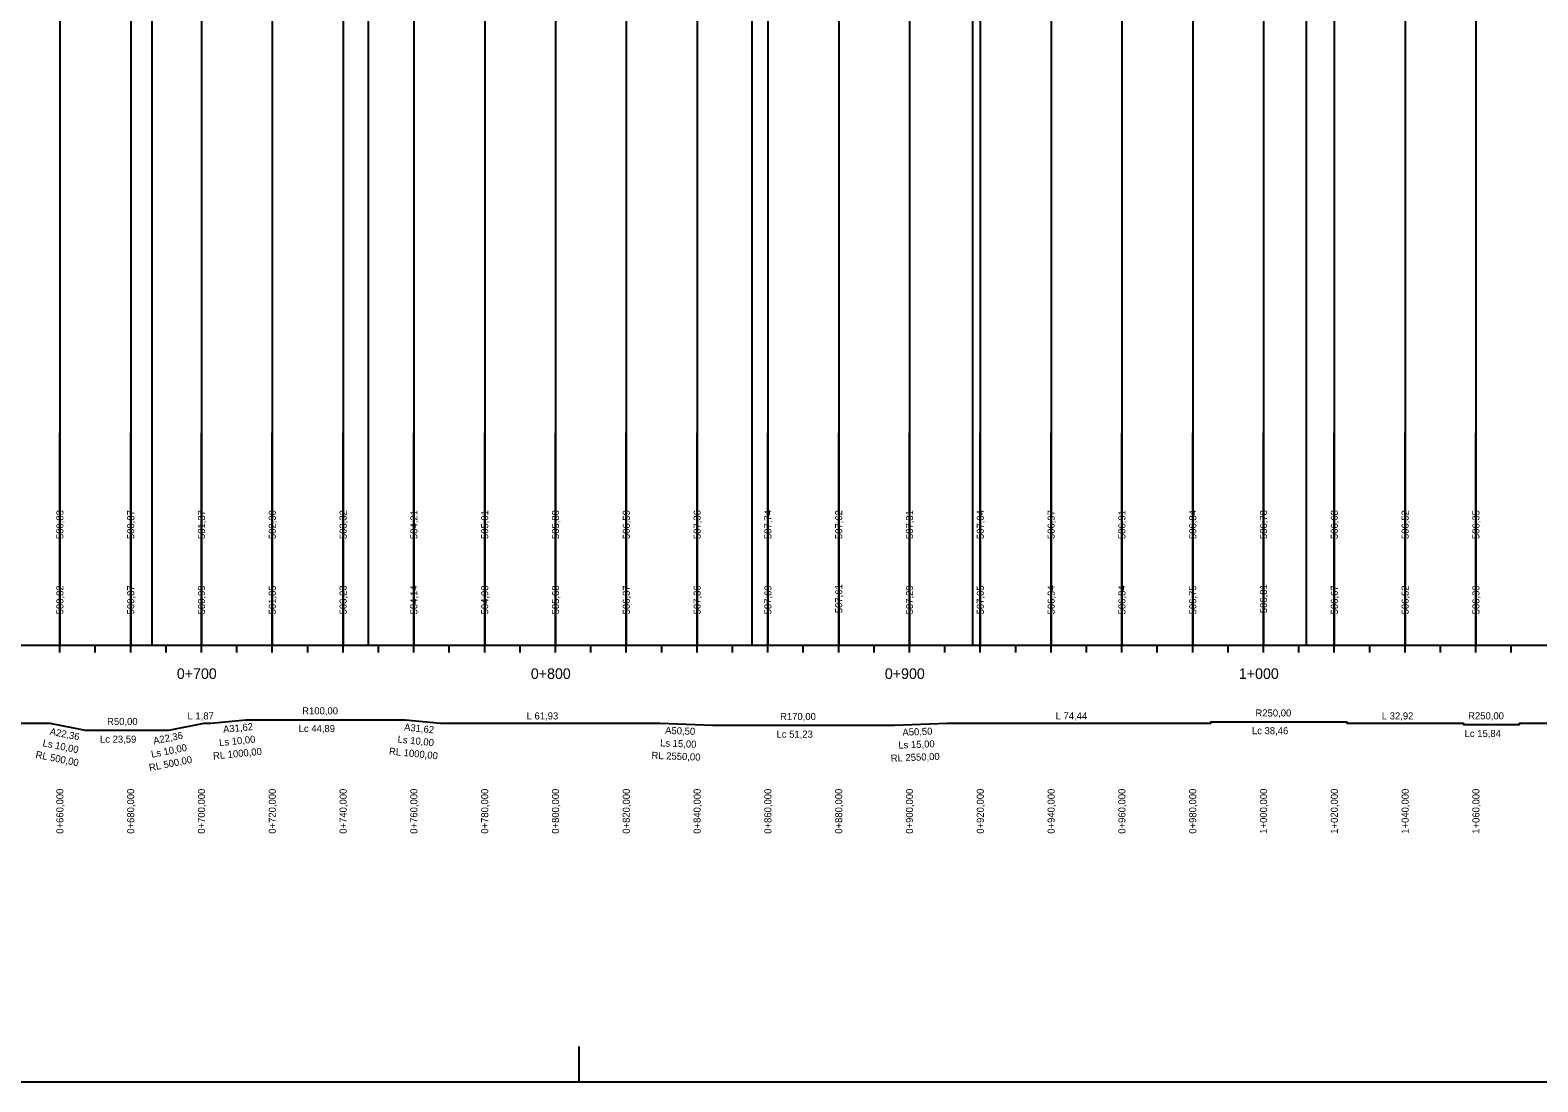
# Model space of a CAD drawing. Extents: x -632716 to -629545, y -1094726 to -1088285.
# Drawn here: x -631800.3 to -631374.5, y -1090378.9 to -1090081.9 of the extents above; entities that cross this region are included whole.
import ezdxf

# ---------------------------------------------------------------- set-up
doc = ezdxf.new("R2010")
doc.units = 0
for name, color, linetype in [('20', 7, 'Continuous'), ('formát', 7, 'Continuous'), ('NIVELETA_VYSKY', 7, 'Continuous'), ('REZ_POPIS', 7, 'Continuous'), ('REZ_TABULKA', 7, 'Continuous'), ('REZ_TENKA', 7, 'Continuous'), ('REZ_TLUSTA', 7, 'Continuous'), ('SKLONY_NIVELETA', 7, 'Continuous'), ('TEREN_VYSKY', 7, 'Continuous')]:
    doc.layers.add(name, color=color, linetype=linetype)

msp = doc.modelspace()

# ---------------------------------------------------------------- linework, layer by layer
at = {"layer": '20'}
for points in [[(-631611.95, -1089982.01), (-631611.95, -1090205.62), (-631611.95, -1090255.62), (-631611.95, -1090195.62)], [(-631591.95, -1089978.18), (-631591.95, -1090205.62), (-631591.95, -1090255.62), (-631591.95, -1090195.62)], [(-631571.95, -1089979.43), (-631571.95, -1090205.62), (-631571.95, -1090255.62), (-631571.95, -1090195.62)], [(-631551.95, -1089982.52), (-631551.95, -1090205.62), (-631551.95, -1090255.62), (-631551.95, -1090195.62)], [(-631531.95, -1089985.24), (-631531.95, -1090205.62), (-631531.95, -1090255.62), (-631531.95, -1090195.62)], [(-631511.95, -1089985.95), (-631511.95, -1090205.62), (-631511.95, -1090255.62), (-631511.95, -1090195.62)], [(-631631.95, -1089989.71), (-631631.95, -1090205.62), (-631631.95, -1090255.62), (-631631.95, -1090195.62)], [(-631491.95, -1089986.56), (-631491.95, -1090205.62), (-631491.95, -1090255.62), (-631491.95, -1090195.62)], [(-631471.95, -1089987.17), (-631471.95, -1090205.62), (-631471.95, -1090255.62), (-631471.95, -1090195.62)], [(-631451.95, -1089987.78), (-631451.95, -1090205.62), (-631451.95, -1090255.62), (-631451.95, -1090195.62)], [(-631431.95, -1089988.81), (-631431.95, -1090205.62), (-631431.95, -1090255.62), (-631431.95, -1090195.62)], [(-631411.95, -1089990.45), (-631411.95, -1090205.62), (-631411.95, -1090255.62), (-631411.95, -1090195.62)], [(-631391.95, -1089992.09), (-631391.95, -1090205.62), (-631391.95, -1090255.62), (-631391.95, -1090195.62)], [(-631651.95, -1089997.62), (-631651.95, -1090205.62), (-631651.95, -1090255.62), (-631651.95, -1090195.62)], [(-631671.95, -1090005.54), (-631671.95, -1090205.62), (-631671.95, -1090255.62), (-631671.95, -1090195.62)], [(-631691.95, -1090013.48), (-631691.95, -1090205.62), (-631691.95, -1090255.62), (-631691.95, -1090195.62)], [(-631711.95, -1090022.42), (-631711.95, -1090205.62), (-631711.95, -1090255.62), (-631711.95, -1090195.62)], [(-631731.95, -1090032.62), (-631731.95, -1090205.62), (-631731.95, -1090255.62), (-631731.95, -1090195.62)], [(-631751.95, -1090041.93), (-631751.95, -1090205.62), (-631751.95, -1090255.62), (-631751.95, -1090195.62)], [(-631791.95, -1090047.31), (-631791.95, -1090205.62), (-631791.95, -1090255.62), (-631791.95, -1090195.62)], [(-631771.95, -1090046.9), (-631771.95, -1090205.62), (-631771.95, -1090255.62), (-631771.95, -1090195.62)]]:
    msp.add_lwpolyline(points, dxfattribs=at)
at = {"layer": 'formát'}
msp.add_line((-631645.24, -1090378.9), (-631645.24, -1090368.9), dxfattribs=at)
msp.add_lwpolyline([(-632546.83, -1090378.9), (-629545.24, -1090378.9), (-629545.24, -1089784.9), (-632546.83, -1089784.9)], close=True, dxfattribs=at)
at = {"layer": 'REZ_TABULKA'}
msp.add_lwpolyline([(-631839.21, -1090277.62), (-631794.79, -1090277.62), (-631794.79, -1090277.62), (-631784.79, -1090279.62), (-631784.79, -1090279.62), (-631761.2, -1090279.62), (-631761.2, -1090279.62), (-631751.2, -1090277.62), (-631751.2, -1090277.62), (-631749.33, -1090277.62), (-631749.33, -1090277.62), (-631739.33, -1090276.62), (-631739.33, -1090276.62), (-631694.43, -1090276.62), (-631694.43, -1090276.62), (-631684.43, -1090277.62), (-631684.43, -1090277.62), (-631622.51, -1090277.62), (-631622.51, -1090277.62), (-631607.51, -1090278.21), (-631607.51, -1090278.21), (-631556.28, -1090278.21), (-631556.28, -1090278.21), (-631541.28, -1090277.62), (-631541.28, -1090277.62), (-631466.83, -1090277.62), (-631466.83, -1090277.22), (-631428.37, -1090277.22), (-631428.37, -1090277.62), (-631395.45, -1090277.62), (-631395.45, -1090278.02), (-631379.61, -1090278.02), (-631379.61, -1090277.62), (-631190.28, -1090277.62)], dxfattribs=at)
at = {"layer": 'REZ_TENKA'}
for p, q in [((-631791.95, -1090257.62), (-631791.95, -1090255.62)), ((-631781.95, -1090257.62), (-631781.95, -1090255.62)), ((-631771.95, -1090257.62), (-631771.95, -1090255.62)), ((-631761.95, -1090257.62), (-631761.95, -1090255.62)), ((-631741.95, -1090257.62), (-631741.95, -1090255.62)), ((-631731.95, -1090257.62), (-631731.95, -1090255.62)), ((-631721.95, -1090257.62), (-631721.95, -1090255.62)), ((-631711.95, -1090257.62), (-631711.95, -1090255.62)), ((-631701.95, -1090257.62), (-631701.95, -1090255.62)), ((-631691.95, -1090257.62), (-631691.95, -1090255.62)), ((-631681.95, -1090257.62), (-631681.95, -1090255.62)), ((-631671.95, -1090257.62), (-631671.95, -1090255.62)), ((-631661.95, -1090257.62), (-631661.95, -1090255.62)), ((-631641.95, -1090257.62), (-631641.95, -1090255.62)), ((-631631.95, -1090257.62), (-631631.95, -1090255.62)), ((-631621.95, -1090257.62), (-631621.95, -1090255.62)), ((-631611.95, -1090257.62), (-631611.95, -1090255.62)), ((-631601.95, -1090257.62), (-631601.95, -1090255.62)), ((-631591.95, -1090257.62), (-631591.95, -1090255.62)), ((-631581.95, -1090257.62), (-631581.95, -1090255.62)), ((-631571.95, -1090257.62), (-631571.95, -1090255.62)), ((-631561.95, -1090257.62), (-631561.95, -1090255.62)), ((-631541.95, -1090257.62), (-631541.95, -1090255.62)), ((-631531.95, -1090257.62), (-631531.95, -1090255.62)), ((-631521.95, -1090257.62), (-631521.95, -1090255.62)), ((-631511.95, -1090257.62), (-631511.95, -1090255.62)), ((-631501.95, -1090257.62), (-631501.95, -1090255.62)), ((-631491.95, -1090257.62), (-631491.95, -1090255.62)), ((-631481.95, -1090257.62), (-631481.95, -1090255.62)), ((-631471.95, -1090257.62), (-631471.95, -1090255.62)), ((-631461.95, -1090257.62), (-631461.95, -1090255.62)), ((-631441.95, -1090257.62), (-631441.95, -1090255.62)), ((-631431.95, -1090257.62), (-631431.95, -1090255.62)), ((-631421.95, -1090257.62), (-631421.95, -1090255.62)), ((-631411.95, -1090257.62), (-631411.95, -1090255.62)), ((-631401.95, -1090257.62), (-631401.95, -1090255.62)), ((-631391.95, -1090257.62), (-631391.95, -1090255.62)), ((-631381.95, -1090257.62), (-631381.95, -1090255.62))]:
    msp.add_line(p, q, dxfattribs=at)
at = {"layer": 'REZ_TLUSTA'}
for p, q in [((-631751.95, -1090257.62), (-631751.95, -1090253.62)), ((-631651.95, -1090257.62), (-631651.95, -1090253.62)), ((-631551.95, -1090257.62), (-631551.95, -1090253.62)), ((-631451.95, -1090257.62), (-631451.95, -1090253.62)), ((-632451.95, -1090255.62), (-629971.95, -1090255.62))]:
    msp.add_line(p, q, dxfattribs=at)
at = {"layer": 'SKLONY_NIVELETA'}
for p, q in [((-631596.45, -1089875.65), (-631596.45, -1090255.62)), ((-631534.11, -1089885.28), (-631534.11, -1090255.62)), ((-631439.93, -1089888.15), (-631439.93, -1090255.62)), ((-631704.85, -1089918.56), (-631704.85, -1090255.62)), ((-631765.99, -1089950.28), (-631765.99, -1090255.62))]:
    msp.add_line(p, q, dxfattribs=at)

# ---------------------------------------------------------------- texts
at = {"layer": 'NIVELETA_VYSKY'}
for s, p in [('500,83', (-631790.95, -1090225.62)), ('500,87', (-631770.95, -1090225.62)), ('501,37', (-631750.95, -1090225.62)), ('502,30', (-631730.95, -1090225.62)), ('503,32', (-631710.95, -1090225.62)), ('504,21', (-631690.95, -1090225.62)), ('505,01', (-631670.95, -1090225.62)), ('505,80', (-631650.95, -1090225.62)), ('506,59', (-631630.95, -1090225.62)), ('507,36', (-631610.95, -1090225.62)), ('507,74', (-631590.95, -1090225.62)), ('507,62', (-631570.95, -1090225.62)), ('507,31', (-631550.95, -1090225.62)), ('507,04', (-631530.95, -1090225.62)), ('506,97', (-631510.95, -1090225.62)), ('506,91', (-631490.95, -1090225.62)), ('506,84', (-631470.95, -1090225.62)), ('506,78', (-631450.95, -1090225.62)), ('506,68', (-631430.95, -1090225.62)), ('506,52', (-631410.95, -1090225.62)), ('506,35', (-631390.95, -1090225.62))]:
    msp.add_text(s, height=2, rotation=90, dxfattribs=at).set_placement(p)
at = {"layer": 'REZ_POPIS'}
for s, p in [('0+700', (-631758.91, -1090265.12)), ('0+800', (-631658.91, -1090265.12)), ('0+900', (-631558.91, -1090265.12)), ('1+000', (-631458.91, -1090265.12))]:
    msp.add_text(s, height=3, dxfattribs=at).set_placement(p)
at = {"layer": 'REZ_TABULKA'}
for s, p in [('R50,00', (-631778.62, -1090278.12)), ('L 1,87', (-631755.9, -1090276.56)), ('R100,00', (-631723.5, -1090275.12)), ('L 61,93', (-631660.1, -1090276.56)), ('R170,00', (-631588.51, -1090276.71)), ('L 74,44', (-631510.68, -1090276.56)), ('R250,00', (-631454.22, -1090275.72)), ('L 32,92', (-631418.54, -1090276.56)), ('R250,00', (-631394.15, -1090276.52)), ('Lc 44,89', (-631724.5, -1090280.12)), ('Lc 51,23', (-631589.51, -1090281.71)), ('Lc 38,46', (-631455.22, -1090280.72)), ('Lc 15,84', (-631395.15, -1090281.52)), ('Lc 23,59', (-631780.62, -1090283.12))]:
    msp.add_text(s, height=2, dxfattribs=at).set_placement(p)
for s, rotation, p in [('A22,36', 348.6901, (-631794.92, -1090280.83)), ('A22,36', 11.3099, (-631765.36, -1090283.6)), ('A31,62', 5.7106, (-631745.75, -1090280.37)), ('A31,62', 354.2894, (-631694.78, -1090279.66)), ('A50,50', 357.7543, (-631621, -1090280.61)), ('A50,50', 2.2457, (-631553.92, -1090281.17)), ('Ls 10,00', 348.6901, (-631796.94, -1090284.1)), ('Ls 10,00', 11.3099, (-631765.96, -1090287.39)), ('RL 1000,00', 5.7106, (-631748.59, -1090287.89)), ('Ls 10,00', 5.7106, (-631746.86, -1090284.1)), ('RL 1000,00', 354.2894, (-631699.05, -1090286.47)), ('Ls 10,00', 354.2894, (-631696.61, -1090283.09)), ('Ls 15,00', 357.7543, (-631622.43, -1090284.16)), ('Ls 15,00', 2.2457, (-631555.06, -1090284.81)), ('RL 500,00', 348.6901, (-631798.95, -1090287.37)), ('RL 500,00', 11.3099, (-631766.56, -1090291.19)), ('RL 2550,00', 357.7543, (-631624.86, -1090287.67)), ('RL 2550,00', 2.2457, (-631557.21, -1090288.5)), ('0+660,000', 90, (-631790.95, -1090308.83)), ('0+680,000', 90, (-631770.95, -1090308.83)), ('0+700,000', 90, (-631750.95, -1090308.83)), ('0+720,000', 90, (-631730.95, -1090308.83)), ('0+740,000', 90, (-631710.95, -1090308.83)), ('0+760,000', 90, (-631690.95, -1090308.83)), ('0+780,000', 90, (-631670.95, -1090308.83)), ('0+800,000', 90, (-631650.95, -1090308.83)), ('0+820,000', 90, (-631630.95, -1090308.83)), ('0+840,000', 90, (-631610.95, -1090308.83)), ('0+860,000', 90, (-631590.95, -1090308.83)), ('0+880,000', 90, (-631570.95, -1090308.83)), ('0+900,000', 90, (-631550.95, -1090308.83)), ('0+920,000', 90, (-631530.95, -1090308.83)), ('0+940,000', 90, (-631510.95, -1090308.83)), ('0+960,000', 90, (-631490.95, -1090308.83)), ('0+980,000', 90, (-631470.95, -1090308.83)), ('1+000,000', 90, (-631450.95, -1090308.83)), ('1+020,000', 90, (-631430.95, -1090308.83)), ('1+040,000', 90, (-631410.95, -1090308.83)), ('1+060,000', 90, (-631390.95, -1090308.83))]:
    msp.add_text(s, height=2, rotation=rotation, dxfattribs=at).set_placement(p)
at = {"layer": 'TEREN_VYSKY'}
for s, p in [('500,82', (-631790.95, -1090246.88)), ('500,87', (-631770.95, -1090246.88)), ('500,99', (-631750.95, -1090246.88)), ('501,85', (-631730.95, -1090246.88)), ('503,23', (-631710.95, -1090246.88)), ('504,14', (-631690.95, -1090246.88)), ('504,98', (-631670.95, -1090246.88)), ('505,68', (-631650.95, -1090246.88)), ('506,37', (-631630.95, -1090246.88)), ('507,36', (-631610.95, -1090246.88)), ('507,69', (-631590.95, -1090246.88)), ('507,61', (-631570.95, -1090246.55)), ('507,29', (-631550.95, -1090246.88)), ('507,05', (-631530.95, -1090246.88)), ('506,94', (-631510.95, -1090246.88)), ('506,84', (-631490.95, -1090246.88)), ('506,75', (-631470.95, -1090246.88)), ('506,81', (-631450.95, -1090246.55)), ('506,67', (-631430.95, -1090246.88)), ('506,52', (-631410.95, -1090246.88)), ('506,30', (-631390.95, -1090246.88))]:
    msp.add_text(s, height=2, rotation=90, dxfattribs=at).set_placement(p)

doc.saveas('drawing.dxf')
